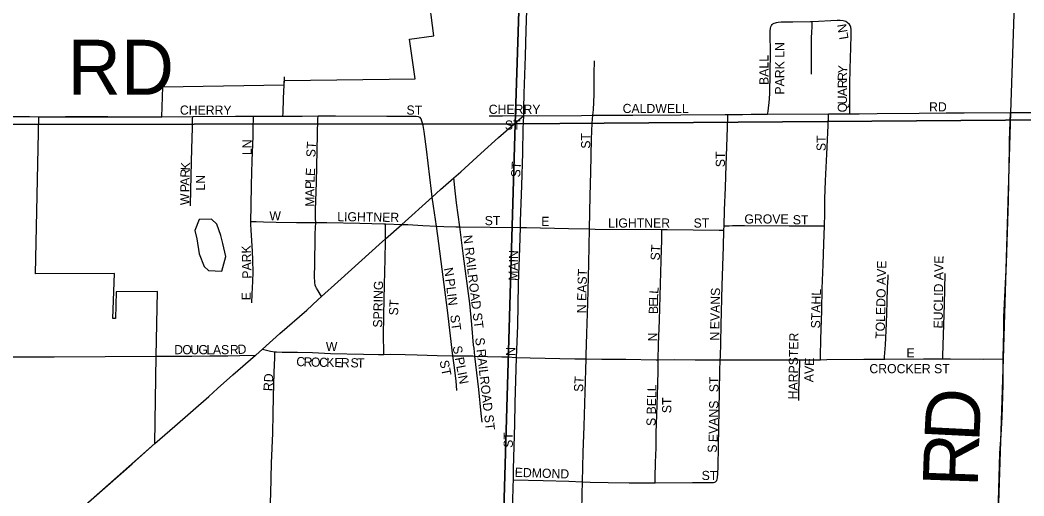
# Model space of a CAD drawing. Extents: x 1443599 to 1910620, y 1028088 to 1361369.
# Drawn here: x 1708266 to 1713744, y 1211112 to 1213708 of the extents above; entities that cross this region are included whole.
import ezdxf

# ---------------------------------------------------------------- set-up
doc = ezdxf.new("R2010")
doc.units = 0
for name, color, linetype in [('GM_X_City_Street', 7, 'Continuous'), ('GM_X_City_Street_Text', 7, 'Continuous'), ('GM_X_Corporation', 7, 'Continuous'), ('GM_X_County_Road', 7, 'Continuous'), ('GM_X_Minor_Lake', 7, 'Continuous'), ('GM_X_Section', 7, 'Continuous'), ('GM_X_State_Route', 7, 'Continuous'), ('GM_X_Township_Road', 7, 'Continuous'), ('GM_X_Township_Road_Text', 7, 'Continuous')]:
    doc.layers.add(name, color=color, linetype=linetype)

msp = doc.modelspace()

# ---------------------------------------------------------------- linework, layer by layer
at = {"layer": 'GM_X_City_Street'}
for points in [[(1712344.8, 1213194.6), (1712347.3, 1213209), (1712350.7, 1213229), (1712354.2, 1213255.9), (1712356.9, 1213304.7), (1712360.2, 1213533.2), (1712358.3, 1213631.1), (1712358.9, 1213647.3), (1712360.6, 1213663.4), (1712362.7, 1213671.3), (1712365.8, 1213678.6), (1712369.7, 1213683.4), (1712374, 1213687.3)], [(1712374, 1213687.3), (1712381, 1213690.8), (1712387.9, 1213693.4), (1712394, 1213694.6), (1712402.7, 1213696.2), (1712418.7, 1213697.2), (1712483.1, 1213698.1), (1712579.7, 1213699.6), (1712588.1, 1213700)], [(1712585.2, 1213413), (1712584.7, 1213461.6), (1712584.7, 1213607.1), (1712586.8, 1213644.4), (1712588.1, 1213666.6), (1712588.1, 1213700)], [(1712588.1, 1213700), (1712724.1, 1213707), (1712741.4, 1213707.4), (1712756.6, 1213705.7), (1712771.6, 1213701.1), (1712781.4, 1213694.4), (1712789.7, 1213687.2)], [(1712794.3, 1213196.7), (1712794.1, 1213212.6), (1712793.9, 1213242.1), (1712793.8, 1213275), (1712793.6, 1213308.1), (1712793.9, 1213357.9), (1712795.4, 1213440.9), (1712798.9, 1213557.2), (1712801.5, 1213623.5), (1712801.4, 1213655.8), (1712799.2, 1213669.7), (1712795.7, 1213678.8), (1712789.7, 1213687.2)], [(1711392.1, 1213188.2), (1711395.3, 1213217.7), (1711397.8, 1213301.7), (1711397.9, 1213350.6), (1711399.6, 1213416.6), (1711401.3, 1213486.1)], [(1709700.4, 1213183.7), (1709701.1, 1213202.4), (1709704, 1213280.3), (1709707.5, 1213353.7)], [(1709707.5, 1213353.7), (1709709.7, 1213398.8)], [(1709892.1, 1213184.4), (1709986.9, 1213185.3), (1710267.4, 1213184.1), (1710399.3, 1213184.2), (1710427.1, 1213184), (1710437.6, 1213182.4), (1710447.5, 1213177.8)], [(1710825.3, 1213185.9), (1710898.3, 1213184.9), (1711014.6, 1213186.3)], [(1710996.2, 1212576.5), (1710997, 1212609.8), (1711003.2, 1212804.9), (1711008.6, 1212983.9), (1711011.4, 1213113.8), (1711014.6, 1213186.3)], [(1711014.6, 1213186.3), (1711088.4, 1213186.1), (1711330.2, 1213187.2), (1711392.1, 1213188.2)], [(1711373.9, 1212568), (1711376.3, 1212748.3), (1711380.5, 1212878.6), (1711384.9, 1213057.9), (1711387.6, 1213145.6), (1711392.1, 1213188.2)], [(1711392.1, 1213188.2), (1711445.2, 1213188.9), (1711609, 1213188.8), (1711871.8, 1213190.3), (1712114.1, 1213192.4), (1712128.3, 1213192.5)], [(1712107.4, 1212584.5), (1712110, 1212670.8), (1712114.6, 1212795), (1712119.1, 1212916.6), (1712122.6, 1213016.5), (1712127.7, 1213173.7), (1712128.3, 1213192.5)], [(1712128.3, 1213192.5), (1712208.6, 1213192.8), (1712255.5, 1213193.6), (1712336, 1213194.6), (1712344.8, 1213194.6)], [(1712344.8, 1213194.6), (1712678.1, 1213196.6)], [(1712654.9, 1212584.7), (1712654.9, 1212585.1), (1712657.6, 1212650.1), (1712657.8, 1212666.5), (1712656.4, 1212699), (1712657.2, 1212732), (1712661.5, 1212829.8), (1712668.3, 1212976.8), (1712677.1, 1213172.8), (1712678.1, 1213196.6)], [(1712678.1, 1213196.6), (1712697.4, 1213196.7), (1712762.6, 1213196.7), (1712794.3, 1213196.7)], [(1712794.3, 1213196.7), (1712843.8, 1213196.7), (1712942, 1213197.7), (1713171.8, 1213200.2), (1713319, 1213200.8), (1713417.1, 1213201.7), (1713670.5, 1213204.1)], [(1709040.4, 1213179.1), (1709208.5, 1213181.1)], [(1709196, 1212693.9), (1709197.7, 1212780.7), (1709200.1, 1212855.7), (1709201.9, 1212934.5), (1709203.5, 1213004.8), (1709206.4, 1213120.4), (1709208, 1213166.3), (1709208.5, 1213181.1)], [(1709208.5, 1213181.1), (1709442.5, 1213184), (1709539.4, 1213183.9)], [(1709525.5, 1212609.3), (1709526.5, 1212694), (1709528.9, 1212809.7), (1709533.1, 1212940), (1709537.4, 1213073.7), (1709538, 1213123.2), (1709539.1, 1213170.2), (1709539.4, 1213183.9)], [(1709539.4, 1213183.9), (1709673.5, 1213183.7), (1709700.4, 1213183.7)], [(1709700.4, 1213183.7), (1709805.4, 1213183.5), (1709892.1, 1213184.4)], [(1709879.4, 1212602.8), (1709879.1, 1212623.3), (1709879.1, 1212672.8), (1709880.5, 1212722.3), (1709883.5, 1212821.2), (1709890, 1213085.5), (1709891.8, 1213167), (1709892.1, 1213184.4)], [(1710515.1, 1212741.8), (1710510.4, 1212774.5), (1710483, 1213002.6), (1710471.5, 1213100.3), (1710466, 1213132.6), (1710459.2, 1213156.8), (1710454.2, 1213169.7), (1710447.5, 1213177.8)], [(1710666.6, 1212580), (1710647.7, 1212711), (1710640.7, 1212775.9), (1710633, 1212846.5)], [(1710538.1, 1212583.6), (1710522, 1212693.3), (1710515.1, 1212741.8)], [(1709530.7, 1212165.3), (1709533, 1212213.1), (1709534.7, 1212249.1), (1709536.3, 1212282), (1709537.7, 1212331.5), (1709537.2, 1212397.5), (1709534.9, 1212447), (1709526.8, 1212562), (1709525.3, 1212595), (1709525.5, 1212609.3)], [(1709525.5, 1212609.3), (1709555.3, 1212608.3), (1709595.2, 1212606.6), (1709663, 1212605.7), (1709775.2, 1212602.9), (1709879.4, 1212602.8)], [(1709911.6, 1212199.6), (1709892, 1212231), (1709883.2, 1212244.9), (1709879.4, 1212253), (1709876.8, 1212261), (1709874.5, 1212276.6), (1709873.1, 1212309.6), (1709874.7, 1212375.7), (1709875.4, 1212425.2), (1709877.1, 1212474.8), (1709877, 1212540.8), (1709878.5, 1212573.8), (1709879.4, 1212602.8)], [(1709879.4, 1212602.8), (1709939.3, 1212602.6), (1710119.6, 1212598.9), (1710250.9, 1212596.4), (1710260.1, 1212596.1)], [(1710260.1, 1212596.1), (1710349.1, 1212593.2)], [(1710260.7, 1212514), (1710260.3, 1212567), (1710260.1, 1212596.1)], [(1710349.1, 1212593.2), (1710382.1, 1212592.1), (1710463.8, 1212587.3), (1710538.1, 1212583.6)], [(1710626.8, 1211876.6), (1710598.8, 1212124.3), (1710545.8, 1212531.1), (1710538.1, 1212583.6)], [(1710538.1, 1212583.6), (1710578.7, 1212581.5), (1710644.3, 1212580.2), (1710666.6, 1212580)], [(1712106.7, 1212562.1), (1712107.4, 1212584.5)], [(1712107.4, 1212584.5), (1712134.9, 1212585.8), (1712153.8, 1212586.6), (1712218.7, 1212587.6), (1712463.1, 1212585.3), (1712625.8, 1212584.8), (1712654.9, 1212584.7)], [(1712632.7, 1211854.8), (1712633.2, 1211873.2), (1712635.6, 1211967.1), (1712640, 1212122.5), (1712643.5, 1212243.2), (1712647.8, 1212373.5), (1712652.1, 1212487.3), (1712654.9, 1212584.7)], [(1710666.6, 1212580), (1710996.2, 1212576.5)], [(1710748.4, 1211874.8), (1710743.1, 1211917.4), (1710741.1, 1211933.5), (1710730.7, 1212047.3), (1710719.9, 1212161), (1710685.9, 1212419.9), (1710666.6, 1212580)], [(1710975, 1211867.4), (1710981.8, 1212040), (1710986.3, 1212268), (1710993.8, 1212463.4), (1710996.2, 1212576.5)], [(1710996.2, 1212576.5), (1711029.1, 1212575.7), (1711257.8, 1212570), (1711373.9, 1212568)], [(1711355.4, 1211858.8), (1711355.9, 1211880.2), (1711358.5, 1211997.4), (1711363.6, 1212161.6), (1711369.1, 1212380.4), (1711373.9, 1212568)], [(1711373.9, 1212568), (1711404.8, 1212567), (1711768.8, 1212564.8)], [(1711747.1, 1211854.5), (1711750.2, 1211937.1), (1711755.2, 1212070.9), (1711756.9, 1212136.2), (1711758.5, 1212201.1), (1711761.6, 1212331.5), (1711764.1, 1212394.8), (1711766.7, 1212457.4), (1711768.5, 1212504), (1711768.7, 1212546.4), (1711768.8, 1212564.8)], [(1711768.8, 1212564.8), (1711796.8, 1212564.7), (1712080.1, 1212562.3), (1712106.7, 1212562.1)], [(1712087, 1211854.1), (1712087.4, 1211870.8), (1712088.9, 1211947.2), (1712091, 1212045.9), (1712097, 1212259.2), (1712103.9, 1212473.1), (1712106.7, 1212562.1)], [(1710251.5, 1211884), (1710251, 1211902.7), (1710249.1, 1211979.3), (1710251.8, 1212099.8), (1710254.9, 1212264.8), (1710258.7, 1212402.9), (1710260.8, 1212501.1), (1710260.7, 1212514)], [(1712982.2, 1211858.5), (1712983.1, 1211870.8), (1712987.4, 1211936), (1712993.4, 1212052.4), (1712997.7, 1212168.6), (1712999.9, 1212251.4), (1713001.9, 1212301.2), (1713003.1, 1212317.7)], [(1713300.3, 1211859.6), (1713300.9, 1211875.3), (1713305.2, 1211989.9), (1713310.4, 1212156.7), (1713314.7, 1212324.3)], [(1709009.5, 1211873.6), (1709038.8, 1211874.8), (1709104.5, 1211874.9), (1709203.6, 1211873.8), (1709302.6, 1211875.1), (1709368.1, 1211875.4), (1709400.1, 1211875.5), (1709464.9, 1211877.2), (1709551.5, 1211879.5)], [(1709588.4, 1211912.4), (1709633.5, 1211901.1), (1709656.8, 1211898.2)], [(1709610, 1210389.8), (1709611.8, 1210467.9), (1709619.8, 1210698.1), (1709627, 1210944.7), (1709633.8, 1211125.6), (1709638.9, 1211290.3), (1709644.8, 1211454.9), (1709646.6, 1211558.9), (1709648.3, 1211652.4), (1709652.7, 1211784.2), (1709655.6, 1211866.1), (1709656.8, 1211898.2)], [(1709656.8, 1211898.2), (1709665.2, 1211897.1), (1709696.3, 1211895.8), (1709779.3, 1211896.7), (1709861, 1211893.3), (1709959.2, 1211889.3), (1710139.7, 1211884.8), (1710221.5, 1211883.8), (1710251.5, 1211884)], [(1710251.5, 1211884), (1710286.6, 1211884.2), (1710368, 1211883.5), (1710432.1, 1211881.5), (1710542.6, 1211878.1), (1710626.8, 1211876.6)], [(1710650, 1211687.1), (1710646.5, 1211739.3), (1710635.2, 1211825.3), (1710629.1, 1211862.6), (1710626.8, 1211876.6)], [(1710626.8, 1211876.6), (1710688.7, 1211875.5), (1710737.4, 1211875.1), (1710748.4, 1211874.8)], [(1710748.4, 1211874.8), (1710816.6, 1211872.6), (1710894.3, 1211870.3), (1710925.5, 1211869.8), (1710975, 1211867.4)], [(1710787.9, 1211513.3), (1710781.8, 1211562), (1710769.7, 1211692.5), (1710748.4, 1211874.8)], [(1710957.7, 1211200.3), (1710959.1, 1211260.1), (1710966.4, 1211503.9), (1710968.1, 1211618.1), (1710975, 1211867.4)], [(1710975, 1211867.4), (1711048.9, 1211864.5), (1711293, 1211859.3), (1711355.4, 1211858.8)], [(1711335.6, 1211188.9), (1711339.5, 1211348.7), (1711344.1, 1211492.7), (1711349, 1211676.9), (1711355.4, 1211858.8)], [(1711355.4, 1211858.8), (1711440.5, 1211858.1), (1711571.7, 1211856.9), (1711736.2, 1211854.4), (1711747.1, 1211854.5)], [(1711731, 1211183.8), (1711731.5, 1211211.5), (1711732.7, 1211293.8), (1711736.2, 1211374.4), (1711737.8, 1211455.8), (1711740.4, 1211553.4), (1711745.8, 1211718.2), (1711747, 1211800.3), (1711747, 1211816.7), (1711747.1, 1211854.5)], [(1711747.1, 1211854.5), (1711834.9, 1211855.2), (1711949.3, 1211854.9), (1712087, 1211854.1)], [(1712061.5, 1211189.1), (1712065, 1211192.1), (1712067.1, 1211195.1), (1712070.2, 1211202.5), (1712071.5, 1211209.9), (1712073.3, 1211233.2), (1712074.6, 1211269.8), (1712076.5, 1211383.7), (1712080.2, 1211579.9), (1712084.6, 1211792.1), (1712087, 1211854.1)], [(1712087, 1211854.1), (1712113, 1211854), (1712293.9, 1211854.9), (1712520.5, 1211854)], [(1712514.9, 1211631.7), (1712516.2, 1211687.3), (1712518.3, 1211780.2), (1712520.1, 1211841.9), (1712520.5, 1211854)], [(1712520.5, 1211854), (1712632.7, 1211854.8)], [(1712632.7, 1211854.8), (1712668.1, 1211855.1), (1712869.8, 1211856.9), (1712982.2, 1211858.5)], [(1712982.2, 1211858.5), (1712984.5, 1211858.5), (1713195.2, 1211859.7), (1713300.3, 1211859.6)], [(1713300.3, 1211859.6), (1713342.6, 1211859.6), (1713523.6, 1211856.9), (1713631, 1211859.8)], [(1710936.6, 1210570.3), (1710944.6, 1210792.6), (1710950.9, 1210938.5), (1710954.8, 1211083.6), (1710956.8, 1211163.7), (1710957.7, 1211200.3)], [(1710957.7, 1211200.3), (1711120, 1211195.7), (1711261.1, 1211191.7), (1711335.6, 1211188.9)], [(1711316, 1210574.1), (1711319, 1210578.4), (1711321.2, 1210584.1), (1711322.9, 1210589.3), (1711323.8, 1210594.5), (1711324.7, 1210605.8), (1711324.4, 1210769.2), (1711324.9, 1210817.6), (1711328.5, 1210936.9), (1711331.2, 1211029.1), (1711334, 1211123.6), (1711335.6, 1211188.9)], [(1711335.6, 1211188.9), (1711376, 1211187.3), (1711475.7, 1211184.1), (1711589.6, 1211183.4), (1711704.5, 1211183.7), (1711731, 1211183.8)], [(1711731, 1211183.8), (1711934.7, 1211184.3), (1712016.9, 1211184.3), (1712040.2, 1211185.2), (1712048.9, 1211185.6), (1712056.3, 1211186.9), (1712061.5, 1211189.1)]]:
    msp.add_lwpolyline(points, dxfattribs=at)
at = {"layer": 'GM_X_Corporation'}
for points in [[(1708306.2, 1210782.6), (1709002.5, 1211397.3), (1709009.5, 1211873.6), (1709015.9, 1212226.5), (1708791.1, 1212225.2), (1708786.5, 1212079.5), (1708772.9, 1212079.7), (1708781.7, 1212326), (1708351.2, 1212323.2), (1708368, 1213180.5), (1709040.4, 1213179.1), (1709045.2, 1213343.2), (1709707.6, 1213353.8), (1709708.8, 1213378.5), (1710422.4, 1213386.7), (1710391.9, 1213603.8), (1710523.8, 1213621), (1710493.4, 1213862.8)], [(1713692.5, 1213849.4), (1713670.5, 1213204.1), (1713631, 1211859.8), (1713587.7, 1210566.1)]]:
    msp.add_lwpolyline(points, dxfattribs=at)
at = {"layer": 'GM_X_County_Road'}
msp.add_lwpolyline([(1705698.6, 1211860.6), (1705760.5, 1211861.4), (1706384.1, 1211865), (1706794.4, 1211867.3), (1707286.8, 1211868.7), (1707746.3, 1211867.5), (1708074.6, 1211869.7), (1708452.1, 1211871), (1709009.5, 1211873.6)], dxfattribs=at)
at = {"layer": 'GM_X_Minor_Lake'}
msp.add_line((1709373.5, 1212488.8), (1709362.2, 1212533.1), dxfattribs=at)
msp.add_lwpolyline([(1709362.2, 1212533.1), (1709339.1, 1212593.6), (1709311.5, 1212622.1), (1709243.2, 1212619.1), (1709220.2, 1212559.3), (1709231.6, 1212515.1), (1709244.3, 1212432.7), (1709271.3, 1212364.1), (1709295, 1212341.7), (1709367.2, 1212338.5), (1709388.5, 1212418.4), (1709373.5, 1212488.8)], dxfattribs=at)
at = {"layer": 'GM_X_Section'}
for points in [[(1705869.6, 1218527.7), (1711144.3, 1218555.2), (1710968.3, 1213142.5), (1705713.9, 1213136.8)], [(1711144.3, 1218555.2), (1716489.9, 1218482), (1716318.7, 1213181.1), (1710968.3, 1213142.5)], [(1705713.9, 1213136.8), (1710968.3, 1213142.5), (1710813.9, 1207877.7), (1705537.7, 1207892.2)], [(1710968.3, 1213142.5), (1716318.7, 1213181.1), (1716159.1, 1207882.4), (1710813.9, 1207877.7)]]:
    msp.add_lwpolyline(points, close=True, dxfattribs=at)
at = {"layer": 'GM_X_State_Route'}
for points in [[(1709588.4, 1211912.4), (1709683.6, 1211997.3), (1709831.4, 1212126), (1709891.7, 1212181.4), (1709911.6, 1212199.6), (1710000.3, 1212280.5), (1710243.9, 1212498.9), (1710260.7, 1212514), (1710349.1, 1212593.2), (1710515.1, 1212741.8), (1710560.7, 1212782.7), (1710633, 1212846.5), (1710671.1, 1212880.2), (1710779.9, 1212979.5), (1710877.1, 1213066.8), (1711014.6, 1213186.3), (1711015.1, 1213225.9), (1711017.4, 1213307.4), (1711023.9, 1213510.3), (1711028.5, 1213651.9), (1711032.6, 1213815.3), (1711033.4, 1213852.3)], [(1709002.5, 1211397.3), (1709111.4, 1211492.2), (1709295.4, 1211654.4), (1709342.9, 1211697.5), (1709427.6, 1211773.1), (1709551.5, 1211879.5), (1709551.9, 1211879.9), (1709588.4, 1211912.4)], [(1708306.2, 1210782.6), (1708519.4, 1210971.7), (1708877.7, 1211286.7), (1709002.5, 1211397.3)]]:
    msp.add_lwpolyline(points, dxfattribs=at)
at = {"layer": 'GM_X_Township_Road'}
for points in [[(1713670.5, 1213204.1), (1713787.2, 1213204.1), (1713918.4, 1213205.7), (1714016.9, 1213205.1), (1714132.1, 1213205.2), (1714329.3, 1213208.9), (1714394.9, 1213209), (1714460.6, 1213209.2), (1714773.4, 1213211.2), (1714971, 1213212.6), (1715711.9, 1213219.4), (1715991.8, 1213221.3), (1716057.9, 1213224.1), (1716107.1, 1213231.6), (1716171.4, 1213246.8), (1716219.2, 1213257.5), (1716251.4, 1213261.6), (1716283.8, 1213262.5), (1716324.8, 1213263.5)], [(1713631, 1211859.8), (1713632.1, 1211941.4), (1713633.1, 1212006.5), (1713634.6, 1212088), (1713640.4, 1212234.5), (1713648.2, 1212381.1), (1713659.5, 1212723.5), (1713663.1, 1212919.3), (1713665.5, 1213000.8), (1713664.4, 1213049.3), (1713670.5, 1213204.1)], [(1705736.7, 1213170.6), (1705771, 1213170.5), (1705869.4, 1213170.2), (1706132.4, 1213171.9), (1706411.8, 1213172.9), (1706724.2, 1213174.4), (1706937.8, 1213174.5), (1707233.7, 1213175.8), (1708055.5, 1213181), (1708318.6, 1213181.7), (1708368, 1213180.5)], [(1708368, 1213180.5), (1708513.5, 1213180.8), (1708745.9, 1213182.1), (1709040.4, 1213179.1)], [(1713587.7, 1210566.1), (1713589.5, 1210609.7), (1713592, 1210690.8), (1713605, 1211083.7), (1713612.6, 1211345.6), (1713618.6, 1211443.4), (1713624, 1211541.6), (1713627.8, 1211656.3), (1713629.9, 1211721.8), (1713631, 1211859.8)]]:
    msp.add_lwpolyline(points, dxfattribs=at)

# ---------------------------------------------------------------- texts
at = {"layer": 'GM_X_City_Street_Text'}
for s, rotation, p in [('LN', 99.4584, (1712787, 1213606.2)), ('PARK LN', 90, (1712435.7, 1213301)), ('BALL', 90, (1712349.9, 1213353.7)), ('Y', 86.0187, (1712777.9, 1213414.4)), ('R', 89.9514, (1712777.9, 1213375.7)), ('R', 89.9703, (1712777.9, 1213336.1)), ('A', 89.9563, (1712777.9, 1213292.1)), ('CHERRY', 0, (1709138.3, 1213191.6)), ('ST', 0, (1710374.7, 1213191.6)), ('CHERRY', 0, (1710823.5, 1213196)), ('CALDWELL', 0, (1711553.9, 1213200.4)), ('Q', 89.9563, (1712777.8, 1213204.1)), ('U', 89.9703, (1712777.9, 1213248.1)), ('RD', 0, (1713225.9, 1213209.1)), ('ST', 0, (1710911.5, 1213109.9)), ('ST', 90, (1711377.3, 1213006.2)), ('ST', 90, (1712662.1, 1212992.9)), ('LN', 90, (1709529.5, 1212971)), ('ST', 86.4262, (1709876.9, 1212958.3)), ('ST', 90, (1712112.1, 1212905)), ('K', 86.8505, (1709192.2, 1212886.6)), ('ST', 86.4118, (1710994.5, 1212848.3)), ('R', 87.8627, (1709190.7, 1212847.3)), ('LN', 90, (1709275.6, 1212777.3)), ('E', 86.8838, (1709874.4, 1212855.8)), ('P', 89.9727, (1709190.5, 1212768.6)), ('A', 89.7595, (1709190.6, 1212803.7)), ('P', 89.4262, (1709872.6, 1212786)), ('L', 87.4855, (1709872.9, 1212820.8)), ('W', 89.9664, (1709190.5, 1212698.1)), ('A', 89.9703, (1709872.5, 1212742.2)), ('M', 89.9636, (1709872.5, 1212689.4)), ('W', 0, (1709626.7, 1212615.1)), ('LIGHTNER', 359.1659, (1709996.5, 1212610.8)), ('ST', 0, (1710801.5, 1212588.8)), ('GROVE', 0, (1712218.3, 1212597.6)), ('ST', 0, (1712482.3, 1212593.2)), ('E', 0, (1711109.5, 1212584.3)), ('LIGHTNER', 0, (1711474.7, 1212575.6)), ('ST', 0, (1711941.1, 1212575.6)), ('N RAILROAD ST', 277.056, (1710683.3, 1212532)), ('PARK', 91.4681, (1709529.5, 1212297.4)), ('ST', 86.6222, (1711755.7, 1212395.1)), ('MAIN', 88.7818, (1710981.3, 1212284.8)), ('EUCLID AVE', 89.3109, (1713300.1, 1212024.8)), ('TOLEDO AVE', 88.7114, (1712983.3, 1211968)), ('N', 281.3057, (1710577.5, 1212352.4)), ('EAST', 88.3643, (1711355.3, 1212174.8)), ('SPRING', 88.8315, (1710242.1, 1212029.5)), ('PLIN', 276.9544, (1710586.4, 1212294.5)), ('E', 90, (1709525.1, 1212179)), ('L', 88.0326, (1711747, 1212178.5)), ('L', 85.4882, (1711748.2, 1212213.1)), ('EVANS', 88.785, (1712081.3, 1212020.3)), ('STAHL', 88.7276, (1712631.3, 1212025.2)), ('ST', 86.6358, (1710328, 1212095.2)), ('N', 90, (1711355.3, 1212108.6)), ('B', 89.9271, (1711746.9, 1212104.1)), ('E', 89.8907, (1711747, 1212143.7)), ('ST', 277.6051, (1710612.8, 1212096.6)), ('N', 90, (1711742.5, 1211954.5)), ('N', 90, (1712081.3, 1211959)), ('HARPSTER', 89.1807, (1712508.1, 1211638.1)), ('D', 0.0219, (1709107.5, 1211884.8)), ('O', 0.0154, (1709151.5, 1211884.8)), ('U', 0.0154, (1709195.5, 1211884.8)), ('G', 0.0154, (1709239.5, 1211884.8)), ('L', 0, (1709283.5, 1211884.8)), ('A', 0.0154, (1709318.7, 1211884.8)), ('S', 0.0206, (1709362.7, 1211884.9)), ('R', 0.3264, (1709411.4, 1211884.9)), ('D', 4.5754, (1709455, 1211885.3)), ('W', 0, (1709934.7, 1211902.3)), ('S PLIN', 280.7857, (1710625.9, 1211926)), ('S RAILROAD ST', 276.6454, (1710749.3, 1211973.1)), ('C', 357.06, (1709772.3, 1211820.9)), ('N', 90, (1710968.1, 1211875.4)), ('E', 0, (1713102.7, 1211867.1)), ('R', 357.7363, (1709812.5, 1211818.8)), ('O', 358.3827, (1709852.6, 1211817.2)), ('C', 358.8657, (1709897.1, 1211816)), ('K', 359.1145, (1709936.9, 1211815.2)), ('E', 359.1163, (1709980.9, 1211814.5)), ('R', 359.1152, (1710016.1, 1211814)), ('S', 359.1257, (1710068.9, 1211813.2)), ('T', 359.1257, (1710104.1, 1211812.6)), ('ST', 281.3183, (1710554.8, 1211847.1)), ('V', 87.7298, (1712595.9, 1211775.4)), ('E', 88.6244, (1712597.6, 1211820.3)), ('CROCKER ST', 0, (1712900.3, 1211781.1)), ('RD', 86.9884, (1709643.7, 1211682.3)), ('ST', 86.6358, (1711337.7, 1211677.9)), ('ST', 90, (1712076.9, 1211677.3)), ('A', 87.6386, (1712594, 1211731.4)), ('S BELL', 88.7553, (1711733.7, 1211492.7)), ('ST', 90, (1711819.7, 1211563)), ('EVANS', 88.9776, (1712072.5, 1211404.7)), ('ST', 90, (1710954.9, 1211373.7)), ('S', 90, (1712068.1, 1211347.4)), ('EDMOND', 358.1232, (1710964.6, 1211216)), ('ST', 0, (1711985.1, 1211198.4))]:
    msp.add_text(s, height=50, rotation=rotation, dxfattribs=at).set_placement(p)
at = {"layer": 'GM_X_Township_Road_Text'}
for s, rotation, p in [('RD', 0, (1708526.7, 1213300.1)), ('D', 87.121, (1713499.3, 1211402.7)), ('R', 88.009, (1713490.8, 1211157.7))]:
    msp.add_text(s, height=300, rotation=rotation, dxfattribs=at).set_placement(p)

doc.saveas('drawing.dxf')
